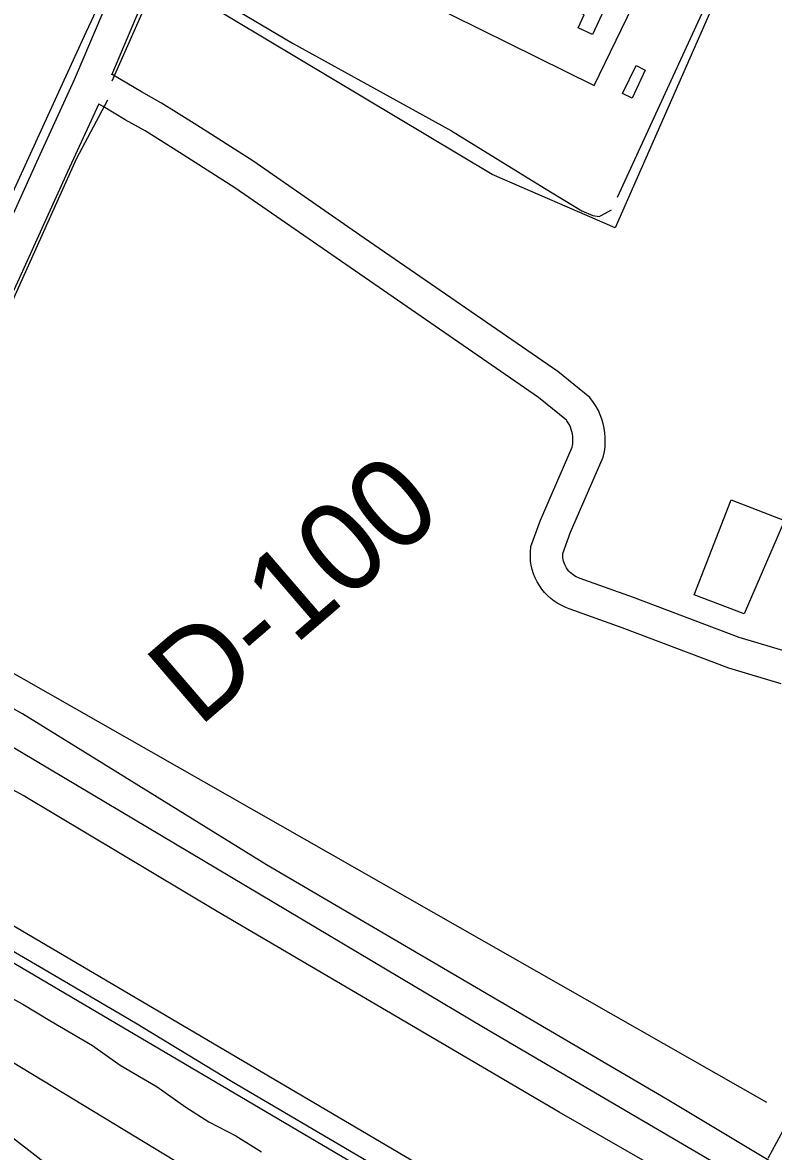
# Model space of a CAD drawing. Extents: x 3477039 to 3515015, y 546746 to 572297.
# Drawn here: x 3503155 to 3503851, y 562010 to 563058 of the extents above; entities that cross this region are included whole.
import ezdxf

# ---------------------------------------------------------------- set-up
doc = ezdxf.new("R2010")
doc.units = 0
for name, color, linetype in [('V-BLDG-OTLN', 7, 'Continuous'), ('V-FLOD-BASE', 7, 'Continuous'), ('V-LEVE-TOET', 7, 'Continuous'), ('V-RIVR-RANG-IDEN', 7, 'Continuous'), ('V-ROAD-CNTR', 7, 'Continuous'), ('V-SITE-OTLN', 7, 'Continuous'), ('V-SURV-LINE', 7, 'Continuous'), ('V-TOPO-SHOR', 7, 'Continuous'), ('V-UTIL-LINE', 7, 'Continuous'), ('V-WETL-SWMP', 7, 'Continuous')]:
    doc.layers.add(name, color=color, linetype=linetype)

msp = doc.modelspace()

# ---------------------------------------------------------------- linework, layer by layer
at = {"layer": 'V-BLDG-OTLN'}
for points in [[(3503704.4, 563092.7), (3503682.9, 563046.5), (3503669.6, 563052.7), (3503675.3, 563064.8), (3503651.4, 563075.9), (3503665.7, 563106.7), (3503689.4, 563095.7), (3503690.7, 563098.4)], [(3503731.9, 563013.4), (3503719.6, 562987.6), (3503710.8, 562991.8), (3503723.3, 563017.9)], [(3503777.2, 562526.9), (3503811.6, 562615), (3503860.9, 562595.7), (3503823.6, 562509.1)]]:
    msp.add_lwpolyline(points, close=True, dxfattribs=at)
at = {"layer": 'V-FLOD-BASE'}
msp.add_lwpolyline([(3503473.4, 562001.7), (3503348.4, 562075.3), (3503259.4, 562129.4), (3503170.3, 562181.6), (3503103.3, 562220.7), (3503008.7, 562273.6), (3502963.6, 562300), (3502923.9, 562322.7), (3502909.9, 562330.9), (3502898.9, 562336.6), (3502885.5, 562344.1), (3502875.1, 562348), (3502866.5, 562351.8), (3502850.1, 562360.6), (3502834.3, 562373.1), (3502829.5, 562382.4), (3502828.9, 562387.9)], dxfattribs=at)
at = {"layer": 'V-LEVE-TOET'}
for points in [[(3503780.3, 561973.2), (3503652.2, 562046.8), (3503501, 562135.6), (3503335.1, 562233.1), (3503155.2, 562340.7), (3502977.1, 562438.4), (3502910, 562477.4), (3502894.7, 562487.5), (3502888.7, 562494.3), (3502881.2, 562500.7), (3502868.6, 562508.1), (3502857.6, 562514.4), (3502817.5, 562547.5), (3502755.1, 562611.7), (3502666.1, 562712.5), (3502568.6, 562822), (3502461.4, 562939), (3502341.4, 563071.4), (3502220.9, 563209.4), (3502135.9, 563303.4), (3502046.2, 563407.1), (3501906.6, 563578.4)], [(3503133.7, 562158.4), (3503155, 562147.1), (3503180, 562132), (3503219.7, 562108.7), (3503245.2, 562090.5), (3503279.4, 562070.4), (3503306.2, 562051.6), (3503327.5, 562037.8), (3503352.5, 562025.1), (3503376.3, 562010)]]:
    msp.add_lwpolyline(points, dxfattribs=at)
at = {"layer": 'V-ROAD-CNTR'}
for points in [[(3503340.1, 563170.1), (3503684.6, 562999.3), (3503730.1, 563094), (3503739.6, 563112.9), (3503749, 563125.1), (3503757.1, 563132.9), (3503767.6, 563139.6), (3503779.4, 563146.2), (3503789.3, 563151.6), (3503799.2, 563157), (3503803, 563162.4), (3503811.8, 563182), (3503831.6, 563230.9), (3503872.5, 563212.5)], [(3502985.4, 562514.2), (3502992.9, 562531.6), (3502999.1, 562548.3), (3503008.8, 562575.3), (3503021.7, 562608.3), (3503042.1, 562653.2), (3503068.8, 562713.1), (3503123.3, 562829.9), (3503169.5, 562931.8), (3503203, 563005), (3503204.8, 563009.2), (3503239.9, 563092.4), (3503251.2, 563117.1), (3503280.8, 563181.9)], [(3503237.4, 563009.3), (3503267.3, 563080.3), (3503278.5, 563104.6), (3503308, 563169.2)], [(3503865.4, 562473.4), (3503818.9, 562487.3), (3503720.9, 562524.4), (3503671.6, 562542.1), (3503669.5, 562542.9), (3503667.9, 562543.6), (3503666.4, 562544.5), (3503664.9, 562545.4), (3503663.5, 562546.5), (3503662.2, 562547.6), (3503661, 562548.9), (3503659.9, 562550.3), (3503658.9, 562551.7), (3503658.1, 562553.2), (3503657.3, 562554.8), (3503656.7, 562556.4), (3503656.1, 562558), (3503655.7, 562559.7), (3503655.5, 562561.5), (3503655.4, 562563.2), (3503655.4, 562564.9), (3503655.4, 562565.2), (3503662.5, 562585), (3503692.9, 562654.6), (3503694, 562659.8), (3503694.6, 562664.1), (3503694.8, 562668.5), (3503694.8, 562672.8), (3503694.5, 562677.1), (3503693.9, 562681.4), (3503692.9, 562685.6), (3503691.7, 562689.8), (3503690.2, 562693.9), (3503688.4, 562697.8), (3503686.3, 562701.6), (3503684, 562705.3), (3503680.6, 562709.8), (3503650.8, 562734), (3503471.3, 562857.8), (3503368, 562929.3), (3503316.1, 562962.6), (3503283.6, 562982.9), (3503264.9, 562993.4), (3503244.7, 563005.6), (3503237.6, 563009.7)], [(3503013, 562502.3), (3503020.8, 562520.4), (3503027.3, 562538), (3503036.8, 562564.8), (3503049.4, 562596.6), (3503069.5, 562640.9), (3503096.1, 562700.7), (3503150.5, 562817.3), (3503196.8, 562919.4), (3503225.7, 562982.5)], [(3503857.9, 562444.3), (3503809.3, 562458.9), (3503710.5, 562496.2), (3503661.4, 562513.9), (3503658.1, 562515.1), (3503654.4, 562516.8), (3503650.9, 562518.7), (3503647.5, 562521), (3503644.3, 562523.4), (3503641.3, 562526.1), (3503638.5, 562529.1), (3503636, 562532.2), (3503633.7, 562535.5), (3503631.6, 562539), (3503629.8, 562542.6), (3503628.3, 562546.4), (3503627.1, 562550.2), (3503626.2, 562554.2), (3503625.6, 562558.1), (3503625.4, 562562.2), (3503625.4, 562566.2), (3503625.8, 562571.7), (3503634.6, 562596.1), (3503664.1, 562663.8), (3503664.4, 562664.9), (3503664.7, 562667.1), (3503664.8, 562669.4), (3503664.8, 562671.6), (3503664.7, 562673.8), (3503664.3, 562676), (3503663.9, 562678.2), (3503663.2, 562680.3), (3503662.5, 562682.4), (3503661.5, 562684.4), (3503660.5, 562686.4), (3503659.3, 562688.2), (3503658.8, 562688.9), (3503632.9, 562709.9), (3503454.2, 562833.1), (3503351.4, 562904.3), (3503300.1, 562937.2), (3503268.3, 562957.1), (3503249.8, 562967.5), (3503229.4, 562979.8), (3503225.5, 562982)], [(3503154.8, 562416.5), (3503146.2, 562420.9)], [(3503380.9, 562276.4), (3503154.8, 562416.5)], [(3503380.9, 562276.4), (3503154.8, 562416.5)], [(3503845.6, 562004.2), (3503874, 562056.1), (3503918.9, 562151.1), (3503988.6, 562300.2), (3504024.1, 562379.6), (3504028, 562394.3)], [(3503847.9, 562001.1), (3503752.1, 562058.8), (3503380.9, 562276.4)], [(3503847.9, 562001.1), (3503752.1, 562058.8), (3503380.9, 562276.4)]]:
    msp.add_lwpolyline(points, dxfattribs=at)
at = {"layer": 'V-SITE-OTLN'}
msp.add_lwpolyline([(3503808.4, 563104.9), (3503704.1, 562867.3), (3503590, 562916.7), (3503290.3, 563096.5)], dxfattribs=at)
at = {"layer": 'V-SURV-LINE'}
for points in [[(3502861, 562388.1), (3503779.2, 561846.8)], [(3503764, 561821), (3502845.7, 562362.3)]]:
    msp.add_lwpolyline(points, dxfattribs=at)
at = {"layer": 'V-TOPO-SHOR'}
msp.add_line((3503038.8, 562515.4), (3503844.2, 562056.2), dxfattribs=at)
for points in [[(3503706, 562895.6), (3503804.1, 563109), (3503817.2, 563136.9)], [(3503237.8, 563003.6), (3503284.8, 563110.1), (3503404.9, 563038.6), (3503552.2, 562957.2), (3503638.4, 562904), (3503673.1, 562883.1), (3503683.3, 562878.7), (3503689.2, 562877.8), (3503691, 562878.6), (3503700.4, 562884.1)], [(3503045.5, 562573.6), (3503077.3, 562654.2), (3503144, 562795.7), (3503204.7, 562931.3), (3503233.7, 562985.9)], [(3505783.1, 559989.8), (3505331.1, 560485.4), (3505225.5, 560602), (3504766.3, 561097.7), (3504503.9, 561374.6), (3504161.3, 561720.9), (3504066.5, 561808.3), (3503964.5, 561888.5), (3503793.2, 562001.5), (3503581.8, 562125.4), (3503049.7, 562442.5), (3502947.7, 562508.1)]]:
    msp.add_lwpolyline(points, dxfattribs=at)
at = {"layer": 'V-UTIL-LINE'}
msp.add_lwpolyline([(3503254.4, 563136.4), (3503213.5, 563048.5), (3503188.1, 562993.1), (3503147, 562903), (3503113.4, 562829.9), (3503073.8, 562742.8), (3503027.4, 562640.1), (3503000.9, 562582.1), (3503004.7, 562570.8), (3502831.3, 562400.2), (3502688.9, 562263.3), (3502575.7, 562154)], dxfattribs=at)
at = {"layer": 'V-WETL-SWMP'}
msp.add_lwpolyline([(3503209.1, 561973.6), (3503139.8, 562027.4), (3503089.8, 562060), (3503048.4, 562085.2), (3503008.2, 562110.3), (3502914.2, 562160.8), (3502887.4, 562179.6), (3502871.6, 562194.6), (3502865.7, 562208.2), (3502862.3, 562234), (3502866.3, 562252.4), (3502874.9, 562254.8), (3502900.5, 562242.1), (3502950.5, 562211.9), (3503096.8, 562122.6), (3503362.7, 561961.6)], dxfattribs=at)

# ---------------------------------------------------------------- texts
at = {"layer": 'V-RIVR-RANG-IDEN'}
msp.add_text('D-100', height=83, rotation=40.727, dxfattribs=at).set_placement((3503318, 562403))

doc.saveas('drawing.dxf')
